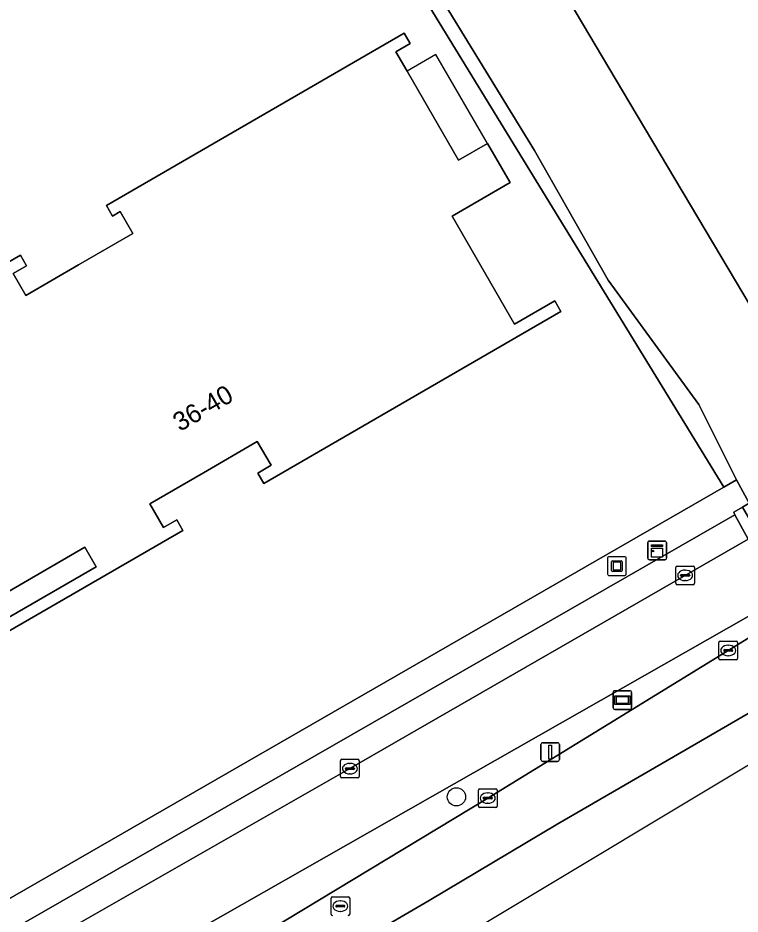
# Model space of a CAD drawing. Extents: x 157692 to 159674, y 381452 to 383291.
# Drawn here: x 159290.61 to 159329.33, y 382294.57 to 382342.58 of the extents above; entities that cross this region are included whole.
import ezdxf

# ---------------------------------------------------------------- set-up
doc = ezdxf.new("R2010")
doc.units = 0
for name, color, linetype in [('IMGEO_Berm_groen', 7, 'Continuous'), ('IMGEO_Boom', 7, 'Continuous'), ('IMGEO_Erf', 7, 'Continuous'), ('IMGEO_Fietspad_gesloten', 7, 'Continuous'), ('IMGEO_Groenvoorziening', 7, 'Continuous'), ('IMGEO_Hek', 7, 'Continuous'), ('IMGEO_Kast', 7, 'Continuous'), ('IMGEO_Kolk', 7, 'Continuous'), ('IMGEO_Kunstobject', 7, 'Continuous'), ('IMGEO_Lichtmast', 7, 'Continuous'), ('IMGEO_Oever', 7, 'Continuous'), ('IMGEO_Pand', 7, 'Continuous'), ('IMGEO_Pand_nummerreeks', 7, 'Continuous'), ('IMGEO_Pand_overbouw', 7, 'Continuous'), ('IMGEO_Rijbaan_regionaal_gesloten', 7, 'Continuous'), ('IMGEO_Rioolput', 7, 'Continuous'), ('IMGEO_Voetpad_gesloten', 7, 'Continuous'), ('IMGEO_Voetpad_open', 7, 'Continuous'), ('IMGEO_Waterloop', 7, 'Continuous'), ('IMGEO_Wegwijzer', 7, 'Continuous')]:
    doc.layers.add(name, color=color, linetype=linetype)

msp = doc.modelspace()

# ---------------------------------------------------------------- linework, layer by layer
at = {"layer": 'IMGEO_Berm_groen'}
msp.add_lwpolyline([(159274.947, 382278.046), (159292.382, 382286.753), (159294.998, 382288.222), (159315.806, 382300.78), (159332.543, 382311.052), (159332.094, 382311.83), (159277.688, 382280.901), (159270.379, 382276.668)], dxfattribs=at)
at = {"layer": 'IMGEO_Boom'}
msp.add_circle((159314.125, 382300.846), 0.489, dxfattribs=at)
at = {"layer": 'IMGEO_Erf'}
for points in [[(159273.494, 382285.815), (159328.456, 382317.435), (159293.957, 382373.753), (159216.622, 382500), (159163.39, 382587.536), (159160.939, 382586.067), (159166.124, 382577.149), (159166.385, 382577.301), (159191.551, 382534.13), (159211.779, 382499.43), (159076.554, 382420.561), (159081.564, 382412.044), (159085.887, 382414.558), (159216.554, 382490.535), (159226.388, 382473.62), (159095.722, 382397.643), (159091.399, 382395.129), (159092.197, 382393.998), (159087.731, 382391.406), (159103.11, 382364.958), (159146.26, 382291.081)], [(159281.411, 382324.459), (159290.755, 382329.868), (159291.08, 382329.307), (159290.362, 382328.891), (159291.041, 382327.717), (159293.863, 382329.351), (159296.77, 382331.034), (159296.092, 382332.205), (159295.677, 382331.964), (159295.353, 382332.524), (159311.319, 382341.767), (159311.643, 382341.206), (159310.882, 382340.765), (159311.478, 382339.735), (159314.239, 382334.965), (159315.785, 382335.86), (159316.999, 382333.763), (159313.893, 382331.965), (159317.246, 382326.174), (159319.401, 382327.421), (159319.726, 382326.86), (159303.796, 382317.639), (159303.472, 382318.198), (159304.185, 382318.611), (159303.448, 382319.885), (159300.558, 382318.212), (159297.685, 382316.549), (159298.424, 382315.272), (159299.137, 382315.685), (159299.462, 382315.124), (159290.091, 382309.699)], [(159289.767, 382310.259), (159294.808, 382313.177), (159294.205, 382314.219), (159287.828, 382310.527)]]:
    msp.add_lwpolyline(points, dxfattribs=at)
at = {"layer": 'IMGEO_Fietspad_gesloten'}
for points in [[(159332.094, 382311.83), (159330.365, 382314.827), (159329.876, 382314.544), (159329.765, 382314.659), (159308.412, 382302.358), (159275.744, 382283.712), (159261.04, 382275.183)], [(159270.379, 382276.668), (159277.688, 382280.901), (159332.094, 382311.83)]]:
    msp.add_lwpolyline(points, dxfattribs=at)
at = {"layer": 'IMGEO_Groenvoorziening'}
for points in [[(159100.046, 382645.519), (159078.203, 382650.857), (159076.104, 382647.916), (159080.455, 382646.929), (159098.175, 382642.914), (159098.749, 382642.784), (159099.289, 382643.642), (159132.191, 382635.506), (159160.939, 382586.067), (159163.39, 382587.536), (159216.622, 382500), (159293.957, 382373.753), (159328.456, 382317.435), (159329.14, 382317.829), (159327.116, 382321.868), (159322.263, 382328.528), (159318.309, 382335.473), (159308.31, 382351.805), (159304.782, 382357.823)], [(159263.748, 382278.5), (159329.059, 382315.963), (159328.996, 382316.103), (159329.471, 382316.376), (159329.829, 382316.582), (159329.14, 382317.829), (159328.456, 382317.435), (159273.494, 382285.815), (159272.217, 382284.946), (159243.94, 382268.627), (159244.14, 382268.281), (159245.079, 382266.62)]]:
    msp.add_lwpolyline(points, dxfattribs=at)
at = {"layer": 'IMGEO_Hek'}
for points in [[(159328.456, 382317.435), (159293.957, 382373.753), (159216.622, 382500), (159163.39, 382587.536)], [(159329.14, 382317.829), (159328.456, 382317.435)], [(159237.19, 382264.707), (159242.285, 382267.672), (159272.217, 382284.946), (159273.494, 382285.815), (159328.456, 382317.435)]]:
    msp.add_lwpolyline(points, dxfattribs=at)
at = {"layer": 'IMGEO_Kast'}
for p, q in [((159324.386, 382313.63), (159324.386, 382314.471)), ((159324.386, 382314.471), (159324.386, 382313.63)), ((159324.461, 382314.555), (159325.302, 382314.555)), ((159325.302, 382314.555), (159324.461, 382314.555)), ((159325.386, 382314.48), (159325.386, 382313.639)), ((159325.386, 382313.639), (159325.386, 382314.48)), ((159325.311, 382313.555), (159324.47, 382313.555)), ((159324.47, 382313.555), (159325.311, 382313.555))]:
    msp.add_line(p, q, dxfattribs=at)
for points in [[(159324.581, 382314.345), (159325.181, 382314.345), (159325.181, 382314.26), (159324.581, 382314.26), (159324.581, 382314.345)], [(159324.581, 382314.17), (159325.181, 382314.17), (159325.181, 382313.681), (159324.581, 382313.681), (159324.581, 382314.17)]]:
    msp.add_lwpolyline(points, dxfattribs=at)
msp.add_circle((159324.665, 382314.019), 0.0377, dxfattribs=at)
for centre, start, end in [((159324.464, 382314.477), 92.4484, 184.2845), ((159324.464, 382314.477), 92.4484, 184.2845), ((159325.308, 382314.477), 2.4484, 94.2845), ((159325.308, 382314.477), 2.4484, 94.2845), ((159324.464, 382313.633), 182.4484, 274.2845), ((159324.464, 382313.633), 182.4484, 274.2845), ((159325.308, 382313.633), 272.4484, 4.2845), ((159325.308, 382313.633), 272.4484, 4.2845)]:
    msp.add_arc(centre, 0.0779, start, end, dxfattribs=at)
at = {"layer": 'IMGEO_Kolk'}
for p, q in [((159325.888, 382312.288), (159325.888, 382313.14)), ((159325.963, 382313.214), (159326.815, 382313.214)), ((159326.376, 382312.994), (159326.401, 382312.994)), ((159326.889, 382313.14), (159326.889, 382312.288)), ((159326.147, 382312.708), (159326.147, 382312.72)), ((159326.585, 382312.671), (159326.187, 382312.671)), ((159326.19, 382312.757), (159326.588, 382312.757)), ((159326.399, 382312.434), (159326.374, 382312.434)), ((159326.631, 382312.72), (159326.631, 382312.708)), ((159326.815, 382312.214), (159325.963, 382312.214)), ((159328.195, 382308.265), (159328.195, 382309.117)), ((159328.27, 382309.191), (159329.122, 382309.191)), ((159329.196, 382309.117), (159329.196, 382308.265)), ((159328.454, 382308.685), (159328.454, 382308.697)), ((159328.892, 382308.648), (159328.494, 382308.648)), ((159328.497, 382308.734), (159328.895, 382308.734)), ((159328.683, 382308.971), (159328.708, 382308.971)), ((159328.938, 382308.697), (159328.938, 382308.685)), ((159329.122, 382308.191), (159328.27, 382308.191)), ((159328.706, 382308.411), (159328.681, 382308.411)), ((159307.986, 382302.858), (159308.838, 382302.858)), ((159307.911, 382301.932), (159307.911, 382302.784)), ((159308.17, 382302.352), (159308.17, 382302.364)), ((159308.608, 382302.315), (159308.21, 382302.315)), ((159308.213, 382302.401), (159308.611, 382302.401)), ((159308.399, 382302.638), (159308.424, 382302.638)), ((159308.654, 382302.364), (159308.654, 382302.352)), ((159308.912, 382302.784), (159308.912, 382301.932)), ((159308.838, 382301.858), (159307.986, 382301.858)), ((159308.422, 382302.078), (159308.397, 382302.078)), ((159315.305, 382300.354), (159315.305, 382301.206)), ((159315.38, 382301.28), (159316.232, 382301.28)), ((159315.793, 382301.06), (159315.818, 382301.06)), ((159316.306, 382301.206), (159316.306, 382300.354)), ((159315.564, 382300.774), (159315.564, 382300.786)), ((159316.002, 382300.737), (159315.604, 382300.737)), ((159315.607, 382300.823), (159316.005, 382300.823)), ((159315.816, 382300.5), (159315.791, 382300.5)), ((159316.048, 382300.786), (159316.048, 382300.774)), ((159316.232, 382300.28), (159315.38, 382300.28))]:
    msp.add_line(p, q, dxfattribs=at)
for points in [[(159325.888, 382312.288), (159325.888, 382313.14)], [(159325.963, 382313.214), (159326.815, 382313.214)], [(159326.889, 382313.14), (159326.889, 382312.288)], [(159326.815, 382312.214), (159325.963, 382312.214)], [(159328.195, 382308.265), (159328.195, 382309.117)], [(159328.27, 382309.191), (159329.122, 382309.191)], [(159329.196, 382309.117), (159329.196, 382308.265)], [(159329.122, 382308.191), (159328.27, 382308.191)], [(159307.986, 382302.858), (159308.838, 382302.858)], [(159307.911, 382301.932), (159307.911, 382302.784)], [(159308.912, 382302.784), (159308.912, 382301.932)], [(159308.838, 382301.858), (159307.986, 382301.858)], [(159315.305, 382300.354), (159315.305, 382301.206)], [(159315.38, 382301.28), (159316.232, 382301.28)], [(159316.306, 382301.206), (159316.306, 382300.354)], [(159316.232, 382300.28), (159315.38, 382300.28)]]:
    msp.add_lwpolyline(points, dxfattribs=at)
for centre, radius, start, end in [((159325.965, 382313.138), 0.0765, 91.552, 178.448), ((159325.965, 382313.138), 0.0765, 91.552, 178.448), ((159326.813, 382313.138), 0.0765, 1.552, 88.448), ((159326.813, 382313.138), 0.0765, 1.552, 88.448), ((159326.187, 382312.717), 0.0403, 85.8775, 175.7526), ((159326.184, 382312.707), 0.0366, 178.938, 274.7102), ((159326.588, 382312.714), 0.043, 264.8664, 352.4533), ((159326.592, 382312.719), 0.0386, 1.7309, 96.639), ((159325.965, 382312.29), 0.0765, 181.552, 268.448), ((159325.965, 382312.29), 0.0765, 181.552, 268.448), ((159326.813, 382312.29), 0.0765, 271.552, 358.448), ((159326.813, 382312.29), 0.0765, 271.552, 358.448), ((159328.272, 382309.115), 0.0765, 91.552, 178.448), ((159328.272, 382309.115), 0.0765, 91.552, 178.448), ((159329.12, 382309.115), 0.0765, 1.552, 88.448), ((159329.12, 382309.115), 0.0765, 1.552, 88.448), ((159328.494, 382308.694), 0.0403, 85.8775, 175.7526), ((159328.491, 382308.684), 0.0366, 178.938, 274.7102), ((159328.895, 382308.691), 0.043, 264.8664, 352.4533), ((159328.899, 382308.696), 0.0386, 1.7309, 96.639), ((159328.272, 382308.267), 0.0765, 181.552, 268.448), ((159328.272, 382308.267), 0.0765, 181.552, 268.448), ((159329.12, 382308.267), 0.0765, 271.552, 358.448), ((159329.12, 382308.267), 0.0765, 271.552, 358.448), ((159307.988, 382302.782), 0.0765, 91.552, 178.448), ((159307.988, 382302.782), 0.0765, 91.552, 178.448), ((159308.836, 382302.782), 0.0765, 1.552, 88.448), ((159308.836, 382302.782), 0.0765, 1.552, 88.448), ((159308.21, 382302.361), 0.0403, 85.8775, 175.7526), ((159308.207, 382302.351), 0.0366, 178.938, 274.7102), ((159308.611, 382302.358), 0.043, 264.8664, 352.4533), ((159308.615, 382302.363), 0.0386, 1.7309, 96.639), ((159307.988, 382301.934), 0.0765, 181.552, 268.448), ((159307.988, 382301.934), 0.0765, 181.552, 268.448), ((159308.836, 382301.934), 0.0765, 271.552, 358.448), ((159308.836, 382301.934), 0.0765, 271.552, 358.448), ((159315.382, 382301.204), 0.0765, 91.552, 178.448), ((159315.382, 382301.204), 0.0765, 91.552, 178.448), ((159316.23, 382301.204), 0.0765, 1.552, 88.448), ((159316.23, 382301.204), 0.0765, 1.552, 88.448), ((159315.604, 382300.783), 0.0403, 85.8775, 175.7526), ((159315.601, 382300.773), 0.0366, 178.938, 274.7102), ((159316.005, 382300.78), 0.043, 264.8664, 352.4533), ((159316.009, 382300.785), 0.0386, 1.7309, 96.639), ((159315.382, 382300.356), 0.0765, 181.552, 268.448), ((159315.382, 382300.356), 0.0765, 181.552, 268.448), ((159316.23, 382300.356), 0.0765, 271.552, 358.448), ((159316.23, 382300.356), 0.0765, 271.552, 358.448)]:
    msp.add_arc(centre, radius, start, end, dxfattribs=at)
for centre, major_axis, ratio, start_param, end_param in [((159326.375, 382312.714), (-0.387, 0.002), 0.722429, 4.712389, 7.853982), ((159326.4, 382312.714), (-0.39, 0.002), 0.717154, 1.570796, 4.712389), ((159328.682, 382308.691), (-0.387, 0.002), 0.722429, 4.712389, 7.853982), ((159328.707, 382308.691), (-0.39, 0.002), 0.717154, 1.570796, 4.712389), ((159308.398, 382302.358), (-0.387, 0.002), 0.722429, 4.712389, 7.853982), ((159308.423, 382302.358), (-0.39, 0.002), 0.717154, 1.570796, 4.712389), ((159315.792, 382300.78), (-0.387, 0.002), 0.722429, 4.712389, 7.853982), ((159315.817, 382300.78), (-0.39, 0.002), 0.717154, 1.570796, 4.712389)]:
    msp.add_ellipse(centre, major_axis=major_axis, ratio=ratio, start_param=start_param, end_param=end_param, dxfattribs=at)
at = {"layer": 'IMGEO_Kunstobject'}
for p, q in [((159322.227, 382313.626), (159322.227, 382312.785)), ((159322.227, 382313.626), (159322.227, 382312.785)), ((159323.143, 382313.71), (159322.302, 382313.71)), ((159323.143, 382313.71), (159322.302, 382313.71)), ((159322.441, 382312.974), (159322.441, 382313.448)), ((159322.491, 382313.498), (159322.965, 382313.498)), ((159322.521, 382313.398), (159322.521, 382313.024)), ((159322.915, 382313.418), (159322.541, 382313.418)), ((159322.935, 382313.024), (159322.935, 382313.398)), ((159323.015, 382313.448), (159323.015, 382312.974)), ((159323.227, 382312.794), (159323.227, 382313.635)), ((159323.227, 382312.794), (159323.227, 382313.635)), ((159322.965, 382312.924), (159322.491, 382312.924)), ((159322.541, 382313.004), (159322.915, 382313.004)), ((159322.311, 382312.71), (159323.152, 382312.71)), ((159322.311, 382312.71), (159323.152, 382312.71))]:
    msp.add_line(p, q, dxfattribs=at)
for centre, radius, start, end in [((159322.305, 382313.632), 0.0779, 92.4484, 184.2845), ((159322.305, 382313.632), 0.0779, 92.4484, 184.2845), ((159322.491, 382313.448), 0.05, 90, 180), ((159322.541, 382313.398), 0.02, 90, 180), ((159322.915, 382313.398), 0.02, 360, 90), ((159322.965, 382313.448), 0.05, 360, 90), ((159323.149, 382313.632), 0.0779, 2.4484, 94.2845), ((159323.149, 382313.632), 0.0779, 2.4484, 94.2845), ((159322.491, 382312.974), 0.05, 180, 270), ((159322.541, 382313.024), 0.02, 180, 270), ((159322.915, 382313.024), 0.02, 270, 0), ((159322.965, 382312.974), 0.05, 270, 0), ((159322.305, 382312.788), 0.0779, 182.4484, 274.2845), ((159322.305, 382312.788), 0.0779, 182.4484, 274.2845), ((159323.149, 382312.788), 0.0779, 272.4484, 4.2845), ((159323.149, 382312.788), 0.0779, 272.4484, 4.2845)]:
    msp.add_arc(centre, radius, start, end, dxfattribs=at)
at = {"layer": 'IMGEO_Lichtmast'}
for p, q in [((159318.658, 382302.848), (159318.658, 382303.648)), ((159318.658, 382303.648), (159318.658, 382302.848)), ((159318.758, 382303.748), (159319.548, 382303.748)), ((159319.548, 382303.748), (159318.758, 382303.748)), ((159319.648, 382303.648), (159319.648, 382302.848)), ((159319.648, 382302.848), (159319.648, 382303.648)), ((159319.548, 382302.748), (159318.758, 382302.748)), ((159318.758, 382302.748), (159319.548, 382302.748))]:
    msp.add_line(p, q, dxfattribs=at)
msp.add_lwpolyline([(159319.078, 382303.623), (159319.228, 382303.623), (159319.228, 382302.873), (159319.078, 382302.873), (159319.078, 382303.623)], dxfattribs=at)
for centre, start, end in [((159318.758, 382303.648), 90, 180), ((159318.758, 382303.648), 90, 180), ((159319.548, 382303.648), 0, 90), ((159319.548, 382303.648), 360, 90), ((159318.758, 382302.848), 180, 270), ((159318.758, 382302.848), 180, 270), ((159319.548, 382302.848), 270, 0), ((159319.548, 382302.848), 270, 0)]:
    msp.add_arc(centre, 0.1, start, end, dxfattribs=at)
at = {"layer": 'IMGEO_Oever'}
for points in [[(159340.281, 382308.847), (159333.902, 382319.981), (159330.706, 382325.766), (159323.425, 382338.014), (159302.328, 382373.506), (159291.763, 382390.163)], [(159304.782, 382357.823), (159308.31, 382351.805), (159318.309, 382335.473), (159322.263, 382328.528), (159327.116, 382321.868), (159329.14, 382317.829), (159329.829, 382316.582), (159329.471, 382316.376), (159330.365, 382314.827), (159332.094, 382311.83), (159332.543, 382311.052), (159334.346, 382307.927), (159335.477, 382305.966), (159335.477, 382305.966), (159340.281, 382308.847)]]:
    msp.add_lwpolyline(points, dxfattribs=at)
at = {"layer": 'IMGEO_Pand'}
for points in [[(159290.091, 382309.699), (159299.462, 382315.124), (159299.137, 382315.685), (159298.424, 382315.272), (159297.685, 382316.549), (159300.558, 382318.212), (159303.448, 382319.885), (159304.185, 382318.611), (159303.472, 382318.198), (159303.796, 382317.639), (159319.726, 382326.86), (159319.401, 382327.421), (159317.246, 382326.174), (159313.893, 382331.965), (159316.999, 382333.763), (159315.785, 382335.86), (159314.239, 382334.965), (159311.478, 382339.735), (159310.882, 382340.765), (159311.643, 382341.206), (159311.319, 382341.767), (159295.353, 382332.524), (159295.677, 382331.964), (159296.092, 382332.205), (159296.77, 382331.034), (159293.863, 382329.351), (159291.041, 382327.717), (159290.362, 382328.891), (159291.08, 382329.307), (159290.755, 382329.868), (159281.411, 382324.459)], [(159287.828, 382310.527), (159294.205, 382314.219), (159294.808, 382313.177), (159289.767, 382310.259)]]:
    msp.add_lwpolyline(points, dxfattribs=at)
at = {"layer": 'IMGEO_Pand_overbouw'}
msp.add_lwpolyline([(159311.478, 382339.735), (159314.239, 382334.965), (159315.785, 382335.86), (159313.024, 382340.63)], close=True, dxfattribs=at)
at = {"layer": 'IMGEO_Rijbaan_regionaal_gesloten'}
for points in [[(159309.236, 382293.285), (159312.667, 382295.292), (159316.116, 382297.343), (159319.564, 382299.394), (159326.449, 382303.382), (159329.984, 382305.43), (159333.436, 382307.399), (159334.346, 382307.927), (159332.543, 382311.052), (159315.806, 382300.78), (159294.998, 382288.222)], [(159277.89, 382271.43), (159335.477, 382305.966), (159335.477, 382305.966), (159334.346, 382307.927), (159333.436, 382307.399), (159329.984, 382305.43), (159326.449, 382303.382), (159319.564, 382299.394), (159316.116, 382297.343), (159312.667, 382295.292), (159309.236, 382293.285)]]:
    msp.add_lwpolyline(points, dxfattribs=at)
at = {"layer": 'IMGEO_Rioolput'}
for p, q in [((159307.4, 382294.566), (159307.4, 382295.418)), ((159307.475, 382295.492), (159308.327, 382295.492)), ((159307.888, 382295.272), (159307.913, 382295.272)), ((159308.401, 382295.418), (159308.401, 382294.566)), ((159307.659, 382294.986), (159307.659, 382294.998)), ((159308.097, 382294.949), (159307.699, 382294.949)), ((159307.702, 382295.035), (159308.1, 382295.035)), ((159307.911, 382294.712), (159307.886, 382294.712)), ((159308.143, 382294.998), (159308.143, 382294.986))]:
    msp.add_line(p, q, dxfattribs=at)
for points in [[(159307.4, 382294.566), (159307.4, 382295.418)], [(159307.475, 382295.492), (159308.327, 382295.492)], [(159308.401, 382295.418), (159308.401, 382294.566)]]:
    msp.add_lwpolyline(points, dxfattribs=at)
for centre, radius, start, end in [((159307.477, 382295.416), 0.0765, 91.552, 178.448), ((159307.477, 382295.416), 0.0765, 91.552, 178.448), ((159308.325, 382295.416), 0.0765, 1.552, 88.448), ((159308.325, 382295.416), 0.0765, 1.552, 88.448), ((159307.699, 382294.995), 0.0403, 85.8775, 175.7526), ((159307.696, 382294.985), 0.0366, 178.938, 274.7102), ((159308.1, 382294.992), 0.043, 264.8664, 352.4533), ((159308.104, 382294.997), 0.0386, 1.7309, 96.639), ((159307.477, 382294.568), 0.0765, 181.552, 268.448), ((159307.477, 382294.568), 0.0765, 181.552, 268.448), ((159308.325, 382294.568), 0.0765, 271.552, 358.448), ((159308.325, 382294.568), 0.0765, 271.552, 358.448)]:
    msp.add_arc(centre, radius, start, end, dxfattribs=at)
for centre, major_axis, ratio, start_param, end_param in [((159307.887, 382294.992), (-0.387, 0.002), 0.722429, 4.712389, 7.853982), ((159307.912, 382294.992), (-0.39, 0.002), 0.717154, 1.570796, 4.712389)]:
    msp.add_ellipse(centre, major_axis=major_axis, ratio=ratio, start_param=start_param, end_param=end_param, dxfattribs=at)
at = {"layer": 'IMGEO_Voetpad_gesloten'}
msp.add_lwpolyline([(159329.471, 382316.376), (159328.996, 382316.103), (159329.059, 382315.963), (159329.765, 382314.659), (159329.876, 382314.544), (159330.365, 382314.827)], close=True, dxfattribs=at)
at = {"layer": 'IMGEO_Voetpad_open'}
for points in [[(159308.412, 382302.358), (159329.765, 382314.659), (159329.059, 382315.963), (159263.748, 382278.5)], [(159261.04, 382275.183), (159275.744, 382283.712), (159308.412, 382302.358)]]:
    msp.add_lwpolyline(points, dxfattribs=at)
at = {"layer": 'IMGEO_Waterloop'}
msp.add_lwpolyline([(159291.763, 382390.163), (159302.328, 382373.506), (159323.425, 382338.014), (159330.706, 382325.766), (159333.902, 382319.981), (159340.281, 382308.847), (159346.926, 382312.832)], dxfattribs=at)
at = {"layer": 'IMGEO_Wegwijzer'}
for p, q in [((159322.525, 382305.631), (159322.525, 382306.431)), ((159322.525, 382306.431), (159322.525, 382305.631)), ((159322.625, 382306.531), (159323.415, 382306.531)), ((159323.415, 382306.531), (159322.625, 382306.531)), ((159323.515, 382306.431), (159323.515, 382305.631)), ((159323.515, 382305.631), (159323.515, 382306.431)), ((159323.415, 382305.531), (159322.625, 382305.531)), ((159322.625, 382305.531), (159323.415, 382305.531))]:
    msp.add_line(p, q, dxfattribs=at)
for points in [[(159322.626, 382306.263), (159323.414, 382306.263), (159323.414, 382305.799), (159322.626, 382305.799), (159322.626, 382306.263)], [(159322.691, 382306.198), (159322.691, 382305.864), (159323.349, 382305.864), (159323.349, 382306.198), (159322.691, 382306.198)]]:
    msp.add_lwpolyline(points, dxfattribs=at)
for centre, start, end in [((159322.625, 382306.431), 90, 180), ((159322.625, 382306.431), 90, 180), ((159323.415, 382306.431), 0, 90), ((159323.415, 382306.431), 360, 90), ((159322.625, 382305.631), 180, 270), ((159322.625, 382305.631), 180, 270), ((159323.415, 382305.631), 270, 0), ((159323.415, 382305.631), 270, 0)]:
    msp.add_arc(centre, 0.1, start, end, dxfattribs=at)

# ---------------------------------------------------------------- texts
at = {"layer": 'IMGEO_Pand_nummerreeks'}
msp.add_text('36-40', height=1, rotation=30.0662, dxfattribs=at).set_placement((159299.296, 382320.393))

doc.saveas('drawing.dxf')
